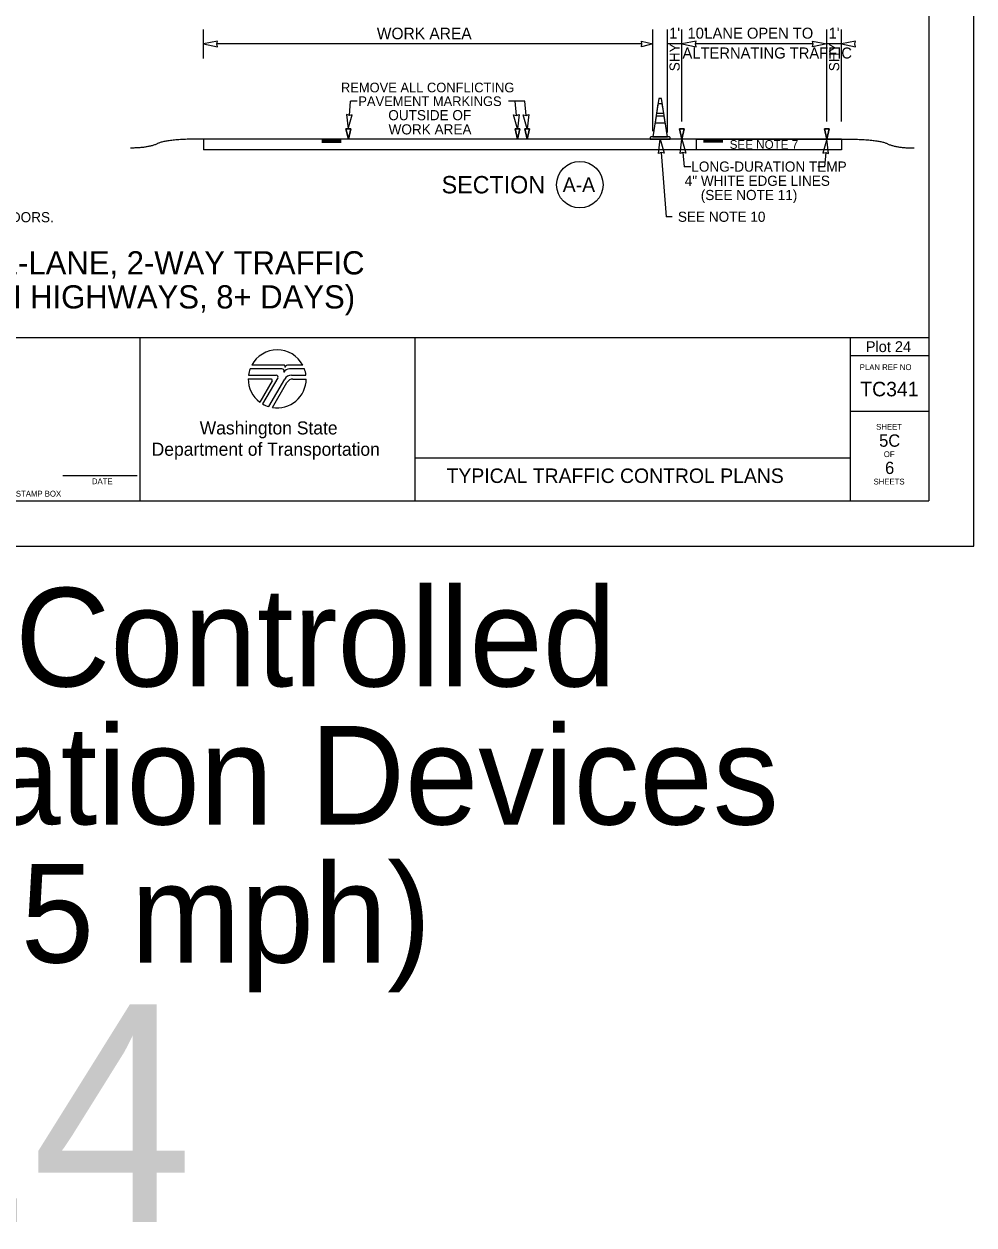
# Model space of a CAD drawing. Extents: x 99977 to 100176, y 99905 to 100011.
# Drawn here: x 100069.51 to 100076.06, y 99935.01 to 99943.29 of the extents above; entities that cross this region are included whole.
import ezdxf

# ---------------------------------------------------------------- set-up
doc = ezdxf.new("R2010")
doc.units = 0
for name, color, linetype in [('SH_DE_DetailHeading1Text', 7, 'Continuous'), ('SH_GI_GeneralNotesBodyText', 7, 'Continuous'), ('SH_GI_PlotLimits', 7, 'Continuous'), ('SH_GI_SheetBorder', 7, 'Continuous'), ('SH_GI_SheetLocationText', 7, 'Continuous'), ('SH_GI_SheetTextInCells', 7, 'Continuous'), ('SH_GI_TitleBlockText', 7, 'Continuous'), ('SH_GI_WSDOTLogo', 7, 'Continuous'), ('TR_WZ_TrafficConeElev', 7, 'Continuous'), ('TR_WZ_WorkZoneDetails', 7, 'Continuous'), ('TR_WZ_WorkZoneTextCurrent', 7, 'Continuous')]:
    doc.layers.add(name, color=color, linetype=linetype)

msp = doc.modelspace()

# ---------------------------------------------------------------- linework, layer by layer
at = {"layer": 'SH_GI_PlotLimits'}
msp.add_lwpolyline([(100059.0625, 99939.6875), (100076.0625, 99939.6875), (100076.0625, 99950.6875), (100059.0625, 99950.6875)], close=True, dxfattribs=at)
at = {"layer": 'SH_GI_SheetBorder'}
for p, q in [((100075.75, 99950.375), (100075.75, 99940)), ((100060, 99941.1259), (100075.75, 99941.1259)), ((100070.3089, 99941.1259), (100070.3089, 99940)), ((100072.2055, 99941.1259), (100072.2055, 99940)), ((100075.2079, 99941.1259), (100075.2079, 99940)), ((100075.2079, 99941.0008), (100075.75, 99941.0008)), ((100075.2079, 99940.6176), (100075.75, 99940.6176)), ((100072.2055, 99940.2955), (100075.2079, 99940.2955)), ((100069.7797, 99940.1733), (100070.2914, 99940.1733)), ((100060, 99940), (100075.75, 99940))]:
    msp.add_line(p, q, dxfattribs=at)
at = {"layer": 'SH_GI_WSDOTLogo'}
for p, q in [((100071.303, 99940.9354), (100071.0815, 99940.9354)), ((100071.433, 99940.9354), (100071.3351, 99940.9354)), ((100071.0572, 99940.84), (100071.2148, 99940.84)), ((100071.059, 99940.8661), (100071.2496, 99940.8661)), ((100071.2894, 99940.9094), (100071.0697, 99940.9094)), ((100071.261, 99940.8464), (100071.1567, 99940.6672)), ((100071.1989, 99940.6487), (100071.3089, 99940.839)), ((100071.343, 99940.9094), (100071.3429, 99940.9094)), ((100071.4448, 99940.9094), (100071.343, 99940.9094)), ((100071.3558, 99940.8661), (100071.4555, 99940.8661)), ((100071.3655, 99940.8394), (100071.4572, 99940.8394)), ((100071.222, 99940.8277), (100071.1364, 99940.6807)), ((100071.2244, 99940.6428), (100071.3242, 99940.8156))]:
    msp.add_line(p, q, dxfattribs=at)
for centre, radius, start, end in [((100071.2572, 99940.84), 0.2, 28.47865, 151.53204), ((100071.303, 99940.9263), 0.00903, 329.87418, 90.00328), ((100071.3352, 99940.9066), 0.0287, 90.00721, 148.16763), ((100071.2572, 99940.84), 0.2, 179.99864, 232.84327), ((100071.2572, 99940.84), 0.2, 159.69598, 172.50569), ((100071.2149, 99940.8318), 0.0082, 329.74356, 90), ((100071.2572, 99940.84), 0.2, 260.54554, 359.80857), ((100071.2497, 99940.853), 0.0131, 329.76834, 90), ((100071.2894, 99940.8946), 0.0148, 327.8418, 89.99855), ((100071.3429, 99940.861), 0.0484, 89.99529, 147.82376), ((100071.3558, 99940.8119), 0.0542, 90, 149.99738), ((100071.3654, 99940.7918), 0.0476, 90, 150.05432), ((100071.2572, 99940.84), 0.2, 7.49431, 20.29406), ((100071.2572, 99940.84), 0.2, 239.79292, 253.0448)]:
    msp.add_arc(centre, radius, start, end, dxfattribs=at)
at = {"layer": 'TR_WZ_TrafficConeElev'}
for p, q in [((100073.8828, 99942.7369), (100073.8728, 99942.6719)), ((100073.8728, 99942.6719), (100073.923, 99942.6719)), ((100073.913, 99942.7369), (100073.8828, 99942.7369)), ((100073.923, 99942.6719), (100073.913, 99942.7369)), ((100073.8697, 99942.6519), (100073.8628, 99942.6069)), ((100073.8628, 99942.6069), (100073.9329, 99942.6069)), ((100073.926, 99942.6519), (100073.8697, 99942.6519)), ((100073.9329, 99942.6069), (100073.926, 99942.6519)), ((100073.8335, 99942.5094), (100073.8285, 99942.5044)), ((100073.8285, 99942.5044), (100073.8285, 99942.4944)), ((100073.8285, 99942.4944), (100073.9673, 99942.4944)), ((100073.8479, 99942.5094), (100073.8335, 99942.5094)), ((100073.9673, 99942.5044), (100073.9623, 99942.5094)), ((100073.9673, 99942.4944), (100073.9673, 99942.5044))]:
    msp.add_line(p, q, dxfattribs=at)
msp.add_lwpolyline([(100073.8479, 99942.5094), (100073.9479, 99942.5094), (100073.9073, 99942.7744), (100073.8885, 99942.7744)], close=True, dxfattribs=at)
msp.add_lwpolyline([(100073.8479, 99942.5094), (100073.9479, 99942.5094), (100073.9073, 99942.7744), (100073.8885, 99942.7744)], close=True, dxfattribs=at)
msp.add_lwpolyline([(100073.9623, 99942.5094), (100073.9479, 99942.5094), (100073.8479, 99942.5094)], dxfattribs=at)
at = {"layer": 'TR_WZ_WorkZoneDetails'}
for p, q in [((100070.7479, 99943.0504), (100070.7479, 99943.2504)), ((100073.8479, 99942.5494), (100073.8479, 99943.2504)), ((100073.9479, 99942.5394), (100073.9479, 99943.2504)), ((100074.0479, 99942.6142), (100074.0479, 99943.2504)), ((100075.0479, 99942.6142), (100075.0479, 99943.2504)), ((100075.1479, 99942.6142), (100075.1479, 99943.2504)), ((100073.7729, 99943.1504), (100070.8416, 99943.1504)), ((100074.0479, 99943.1504), (100073.9479, 99943.1504)), ((100074.9542, 99943.1504), (100074.1416, 99943.1504)), ((100075.1479, 99943.1504), (100075.0479, 99943.1504)), ((100071.7553, 99942.6576), (100071.763, 99942.7552)), ((100071.8092, 99942.7552), (100071.763, 99942.7552)), ((100072.966, 99942.7552), (100072.8531, 99942.7552)), ((100072.9071, 99942.6576), (100072.8993, 99942.7552)), ((100072.9737, 99942.6576), (100072.966, 99942.7552)), ((100070.7479, 99942.4944), (100070.7479, 99942.4194)), ((100075.1479, 99942.4944), (100070.7479, 99942.4944)), ((100075.1479, 99942.4944), (100075.1479, 99942.4194)), ((100075.1479, 99942.4194), (100070.7479, 99942.4194)), ((100071.5649, 99942.4891), (100071.6979, 99942.4891)), ((100071.5649, 99942.4835), (100071.6979, 99942.4835)), ((100071.5649, 99942.4779), (100071.6979, 99942.4779)), ((100071.5649, 99942.4726), (100071.6979, 99942.4726)), ((100074.3309, 99942.4887), (100074.1979, 99942.4887)), ((100074.3309, 99942.4831), (100074.1979, 99942.4831)), ((100074.3309, 99942.4774), (100074.1979, 99942.4774)), ((100074.3309, 99942.4722), (100074.1979, 99942.4722)), ((100073.9053, 99942.4009), (100073.9406, 99941.9574)), ((100074.0553, 99942.4009), (100074.0631, 99942.3034)), ((100075.0404, 99942.4009), (100075.0327, 99942.3034)), ((100074.1092, 99942.3034), (100074.0631, 99942.3034)), ((100075.0327, 99942.3034), (100074.9865, 99942.3034)), ((100073.9806, 99941.9574), (100073.9406, 99941.9574))]:
    msp.add_line(p, q, dxfattribs=at)
for points in [[(100070.7479, 99943.1504), (100070.8461, 99943.1312), (100070.8416, 99943.1504), (100070.8461, 99943.1697)], [(100073.8479, 99943.1504), (100073.7693, 99943.1312), (100073.7729, 99943.1504), (100073.7693, 99943.1697)], [(100074.0479, 99943.1504), (100074.1462, 99943.1312), (100074.1416, 99943.1504), (100074.1462, 99943.1697)], [(100075.0479, 99943.1504), (100074.9496, 99943.1312), (100074.9542, 99943.1504), (100074.9496, 99943.1697)], [(100075.1479, 99943.1504), (100075.2462, 99943.1312), (100075.2416, 99943.1504), (100075.2462, 99943.1697)], [(100071.7478, 99942.5642), (100071.7748, 99942.6606), (100071.7552, 99942.6576), (100071.7363, 99942.6637)], [(100072.9145, 99942.5642), (100072.8875, 99942.6606), (100072.9071, 99942.6576), (100072.926, 99942.6637)], [(100072.9812, 99942.5642), (100072.9542, 99942.6606), (100072.9738, 99942.6576), (100072.9926, 99942.6637)], [(100071.7479, 99942.4944), (100071.7312, 99942.5642), (100071.7645, 99942.5642)], [(100072.9145, 99942.4944), (100072.8978, 99942.5642), (100072.9312, 99942.5642)], [(100072.9812, 99942.4944), (100072.9645, 99942.5642), (100072.9978, 99942.5642)], [(100073.8979, 99942.4944), (100073.9248, 99942.3979), (100073.9053, 99942.4009), (100073.8864, 99942.3949)], [(100074.0479, 99942.4944), (100074.0312, 99942.5642), (100074.0645, 99942.5642)], [(100074.0479, 99942.4944), (100074.0748, 99942.3979), (100074.0553, 99942.4009), (100074.0364, 99942.3949)], [(100074.1479, 99942.4944), (100075.1479, 99942.4944), (100075.1479, 99942.4194), (100074.1479, 99942.4194)], [(100074.1479, 99942.4944), (100075.1479, 99942.4944), (100075.1479, 99942.4194), (100074.1479, 99942.4194)], [(100075.0479, 99942.4944), (100075.0209, 99942.3979), (100075.0405, 99942.4009), (100075.0593, 99942.3949)], [(100075.0479, 99942.4944), (100075.0312, 99942.5642), (100075.0645, 99942.5642)]]:
    msp.add_lwpolyline(points, close=True, dxfattribs=at)
for points in [[(100071.7645, 99942.5642), (100071.7312, 99942.5642), (100071.7479, 99942.4944), (100071.7645, 99942.5642)], [(100072.9312, 99942.5642), (100072.8978, 99942.5642), (100072.9145, 99942.4944), (100072.9312, 99942.5642)], [(100072.9978, 99942.5642), (100072.9645, 99942.5642), (100072.9812, 99942.4944), (100072.9978, 99942.5642)], [(100074.0645, 99942.5642), (100074.0312, 99942.5642), (100074.0479, 99942.4944), (100074.0645, 99942.5642)], [(100075.0645, 99942.5642), (100075.0312, 99942.5642), (100075.0479, 99942.4944), (100075.0645, 99942.5642)]]:
    msp.add_lwpolyline(points, dxfattribs=at)
msp.add_circle((100073.3444, 99942.1794), 0.16, dxfattribs=at)
for points in [[(100070.7479, 99942.4944), (100070.4967, 99942.4944), (100070.3712, 99942.4322), (100070.2457, 99942.4322)], [(100075.1479, 99942.4944), (100075.399, 99942.4945), (100075.5245, 99942.4324), (100075.65, 99942.4325)]]:
    msp.add_open_spline(points, degree=2, dxfattribs=at)

# ---------------------------------------------------------------- texts
at = {"layer": 'SH_DE_DetailHeading1Text'}
for s, p in [('SIMPLE TEMPORARY SIGNAL-CONTROLLED ALTERNATING 1-LANE, 2-WAY TRAFFIC', (100063.1573, 99941.5606)), ('25 WZSL + CHANNELIZING DEVICES + RUMBLE STRIPS (55 MPH HIGHWAYS, 8+ DAYS)', (100062.8951, 99941.3259))]:
    msp.add_text(s, height=0.16, rotation=360, dxfattribs=at).set_placement(p)
at = {"layer": 'SH_GI_GeneralNotesBodyText'}
msp.add_text('ROADWAY WIDTH RESTRICTIONS. 30 DAY NOTICE REQUIRED ON MAJOR FREIGHT CORRIDORS.', height=0.07, rotation=360, dxfattribs=at).set_placement((100065.3222, 99941.9206))
at = {"layer": 'SH_GI_SheetBorder'}
msp.add_text('PLAN REF NO', height=0.040032, dxfattribs=at).set_placement((100075.2747, 99940.9008))
at = {"layer": 'SH_GI_SheetLocationText'}
for s, height, p in [('Plot 24', 0.075, (100075.3164, 99941.025)), (' Temp Signal-Controlled', 0.68, (100063.7893, 99938.7191)), ('Alt Traffic w/ Channelization Devices', 0.68, (100059.9592, 99937.7671)), ('& Rumble Strips (55 mph)', 0.68, (100061.8582, 99936.8151)), ('Plot 24', 1.5, (100064.4341, 99935.0267))]:
    msp.add_text(s, height=height, dxfattribs=at).set_placement(p)
at = {"layer": 'SH_GI_SheetTextInCells'}
for s, height, p in [('Washington State', 0.090072, (100070.7229, 99940.4571)), ('SHEET', 0.04003, (100075.3877, 99940.4896)), ('Department of Transportation', 0.090072, (100070.3916, 99940.3101)), ('OF', 0.04003, (100075.4406, 99940.3008)), ('DATE', 0.04003, (100069.9794, 99940.1141)), ('SHEETS', 0.04003, (100075.3698, 99940.112)), ('P.E. STAMP BOX', 0.040032, (100069.339, 99940.0286))]:
    msp.add_text(s, height=height, dxfattribs=at).set_placement(p)
at = {"layer": 'SH_GI_TitleBlockText'}
for s, height, p in [('TC341', 0.1, (100075.2784, 99940.72)), ('5C', 0.085, (100075.4084, 99940.3723)), ('6', 0.085, (100075.4493, 99940.1843)), ('TYPICAL TRAFFIC CONTROL PLANS', 0.1, (100072.4251, 99940.1224))]:
    msp.add_text(s, height=height, dxfattribs=at).set_placement(p)
at = {"layer": 'TR_WZ_WorkZoneDetails'}
for s, height, p in [('WORK AREA', 0.08, (100071.9443, 99943.1824)), ("1'", 0.076, (100073.9599, 99943.1864)), ("10'", 0.076, (100074.0867, 99943.1864)), (' LANE OPEN TO', 0.076, (100074.1748, 99943.1864)), ("1'", 0.076, (100075.0595, 99943.1864)), ('ALTERNATING TRAFFIC', 0.076, (100074.0522, 99943.0496))]:
    msp.add_text(s, height=height, dxfattribs=at).set_placement(p)
for s, height, rotation, p in [('SHY', 0.07, 90, (100074.0329, 99942.9617)), ('SHY', 0.07, 90, (100075.1329, 99942.9617)), ('SECTION', 0.12, 360, (100072.3913, 99942.1194)), ('A-A', 0.1, 360, (100073.2265, 99942.1294))]:
    msp.add_text(s, height=height, rotation=rotation, dxfattribs=at).set_placement(p)
at = {"layer": 'TR_WZ_WorkZoneTextCurrent'}
for s, height, p in [('REMOVE ALL CONFLICTING', 0.0665, (100071.6969, 99942.8164)), ('PAVEMENT MARKINGS', 0.0665, (100071.8168, 99942.7219)), ('OUTSIDE OF', 0.07, (100072.0233, 99942.6239)), ('WORK AREA', 0.07, (100072.0253, 99942.5259)), ('SEE NOTE 7', 0.06, (100074.3778, 99942.4269)), ('LONG-DURATION TEMP', 0.07, (100074.1132, 99942.2694)), ('4" WHITE EDGE LINES', 0.07, (100074.068, 99942.1714)), ('(SEE NOTE 11)', 0.07, (100074.1784, 99942.0734)), ('SEE NOTE 10', 0.07, (100074.0206, 99941.9234))]:
    msp.add_text(s, height=height, dxfattribs=at).set_placement(p)

doc.saveas('drawing.dxf')
